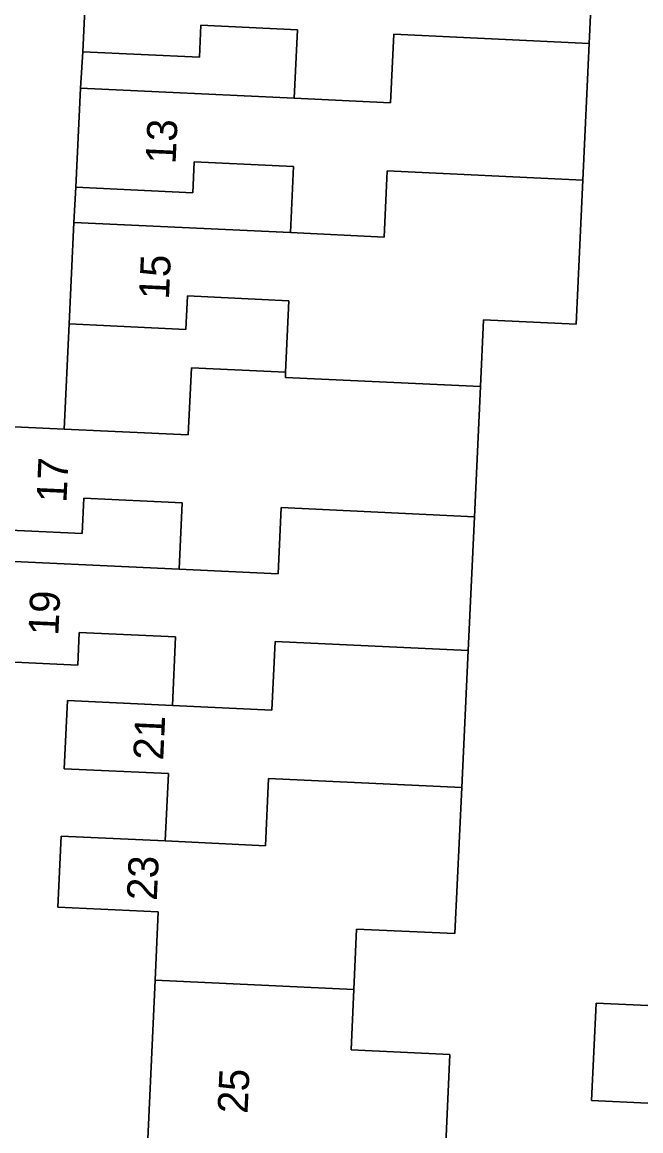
# Model space of a CAD drawing. Extents: x 162989 to 165008, y 383432 to 384338.
# Drawn here: x 164776.97 to 164797.57, y 383798.57 to 383835.46 of the extents above; entities that cross this region are included whole.
import ezdxf

# ---------------------------------------------------------------- set-up
doc = ezdxf.new("R2010")
doc.units = 0
for name, color, linetype in [('IMGEO_Erf', 7, 'Continuous'), ('IMGEO_Pand', 7, 'Continuous'), ('IMGEO_Pand_nummerreeks', 7, 'Continuous'), ('IMGEO_Voetpad_open', 7, 'Continuous')]:
    doc.layers.add(name, color=color, linetype=linetype)

msp = doc.modelspace()

# ---------------------------------------------------------------- linework, layer by layer
at = {"layer": 'IMGEO_Erf'}
for points in [[(164796.06, 383839.255), (164795.849, 383834.751), (164795.637, 383830.204), (164795.413, 383825.407), (164792.328, 383825.551), (164792.225, 383823.34), (164792.023, 383819.005), (164791.815, 383814.55), (164791.602, 383809.991), (164791.376, 383805.134), (164788.103, 383805.286), (164788.009, 383803.275), (164787.916, 383801.267), (164791.21, 383801.113), (164790.98, 383796.164)], [(164781.069, 383796.626), (164781.394, 383803.588), (164781.5, 383805.86), (164778.155, 383806.016), (164778.265, 383808.378), (164781.732, 383808.216), (164781.837, 383810.457), (164778.366, 383810.619), (164778.472, 383812.89), (164781.968, 383812.727), (164782.074, 383815.007), (164778.867, 383815.157), (164778.816, 383814.068), (164774.849, 383814.253), (164773.68, 383793.599)], [(164799.679, 383799.402), (164795.925, 383799.578), (164796.076, 383802.825), (164799.772, 383802.653)]]:
    msp.add_lwpolyline(points, dxfattribs=at)
for points in [[(164778.908, 383833.264), (164786.025, 383832.932), (164786.131, 383835.205), (164782.916, 383835.355), (164782.866, 383834.292), (164778.988, 383834.473)], [(164778.689, 383828.792), (164785.902, 383828.456), (164786.004, 383830.657), (164782.693, 383830.811), (164782.645, 383829.783), (164778.754, 383829.964)], [(164778.364, 383821.921), (164782.497, 383821.729), (164782.601, 383823.958), (164785.739, 383823.812), (164785.85, 383826.191), (164782.467, 383826.349), (164782.415, 383825.237), (164778.532, 383825.418)], [(164775.005, 383817.594), (164782.192, 383817.259), (164782.295, 383819.467), (164779.016, 383819.62), (164778.962, 383818.447), (164775.118, 383818.626)]]:
    msp.add_lwpolyline(points, close=True, dxfattribs=at)
at = {"layer": 'IMGEO_Pand'}
for points in [[(164786.025, 383832.932), (164789.231, 383832.779), (164789.337, 383835.055), (164795.849, 383834.751), (164796.06, 383839.255), (164786.333, 383839.7), (164786.228, 383837.459), (164779.143, 383837.79), (164778.988, 383834.473), (164782.866, 383834.292), (164782.916, 383835.355), (164786.131, 383835.205)], [(164785.902, 383828.456), (164789.023, 383828.31), (164789.125, 383830.509), (164795.637, 383830.204), (164795.849, 383834.751), (164789.337, 383835.055), (164789.231, 383832.779), (164786.025, 383832.932), (164778.908, 383833.264), (164778.754, 383829.964), (164782.645, 383829.783), (164782.693, 383830.811), (164786.004, 383830.657)], [(164792.225, 383823.34), (164792.328, 383825.551), (164795.413, 383825.407), (164795.637, 383830.204), (164789.125, 383830.509), (164789.023, 383828.31), (164785.902, 383828.456), (164778.689, 383828.792), (164778.532, 383825.418), (164782.415, 383825.237), (164782.467, 383826.349), (164785.85, 383826.191), (164785.739, 383823.812), (164785.732, 383823.64)], [(164792.225, 383823.34), (164785.732, 383823.64), (164785.739, 383823.812), (164782.601, 383823.958), (164782.497, 383821.729), (164778.364, 383821.921), (164775.278, 383822.065), (164775.118, 383818.626), (164778.962, 383818.447), (164779.016, 383819.62), (164782.295, 383819.467), (164782.192, 383817.259), (164785.491, 383817.106), (164785.593, 383819.309), (164792.023, 383819.005)], [(164781.968, 383812.727), (164785.28, 383812.569), (164785.386, 383814.85), (164791.815, 383814.55), (164792.023, 383819.005), (164785.593, 383819.309), (164785.491, 383817.106), (164782.192, 383817.259), (164775.005, 383817.594), (164774.849, 383814.253), (164778.816, 383814.068), (164778.867, 383815.157), (164782.074, 383815.007)], [(164791.602, 383809.991), (164791.815, 383814.55), (164785.386, 383814.85), (164785.28, 383812.569), (164781.968, 383812.727), (164778.472, 383812.89), (164778.366, 383810.619), (164781.837, 383810.457), (164781.732, 383808.216), (164785.069, 383808.056), (164785.173, 383810.296)], [(164788.009, 383803.275), (164788.103, 383805.286), (164791.376, 383805.134), (164791.602, 383809.991), (164785.173, 383810.296), (164785.069, 383808.056), (164781.732, 383808.216), (164778.265, 383808.378), (164778.155, 383806.016), (164781.5, 383805.86), (164781.394, 383803.588)], [(164788.009, 383803.275), (164781.394, 383803.588), (164781.069, 383796.626), (164790.98, 383796.164), (164791.21, 383801.113), (164787.916, 383801.267)], [(164799.772, 383802.653), (164796.076, 383802.825), (164795.925, 383799.578), (164799.679, 383799.402)]]:
    msp.add_lwpolyline(points, close=True, dxfattribs=at)
at = {"layer": 'IMGEO_Voetpad_open'}
msp.add_lwpolyline([(164773.68, 383793.599), (164774.849, 383814.253), (164775.005, 383817.594), (164775.118, 383818.626), (164775.278, 383822.065), (164778.364, 383821.921), (164778.532, 383825.418), (164778.689, 383828.792), (164778.754, 383829.964), (164778.908, 383833.264), (164778.988, 383834.473), (164779.143, 383837.79)], dxfattribs=at)

# ---------------------------------------------------------------- texts
at = {"layer": 'IMGEO_Pand_nummerreeks'}
for s, rotation, p in [('13', 87.3281, (164782.073, 383830.727)), ('15', 87.3358, (164781.852, 383826.218)), ('17', 87.3362, (164778.44, 383819.459)), ('19', 87.3267, (164778.169, 383815.036)), ('21', 87.3276, (164781.662, 383810.889)), ('23', 87.3336, (164781.448, 383806.219)), ('25', 87.3276, (164784.469, 383799.129))]:
    msp.add_text(s, height=1, rotation=rotation, dxfattribs=at).set_placement(p)

doc.saveas('drawing.dxf')
